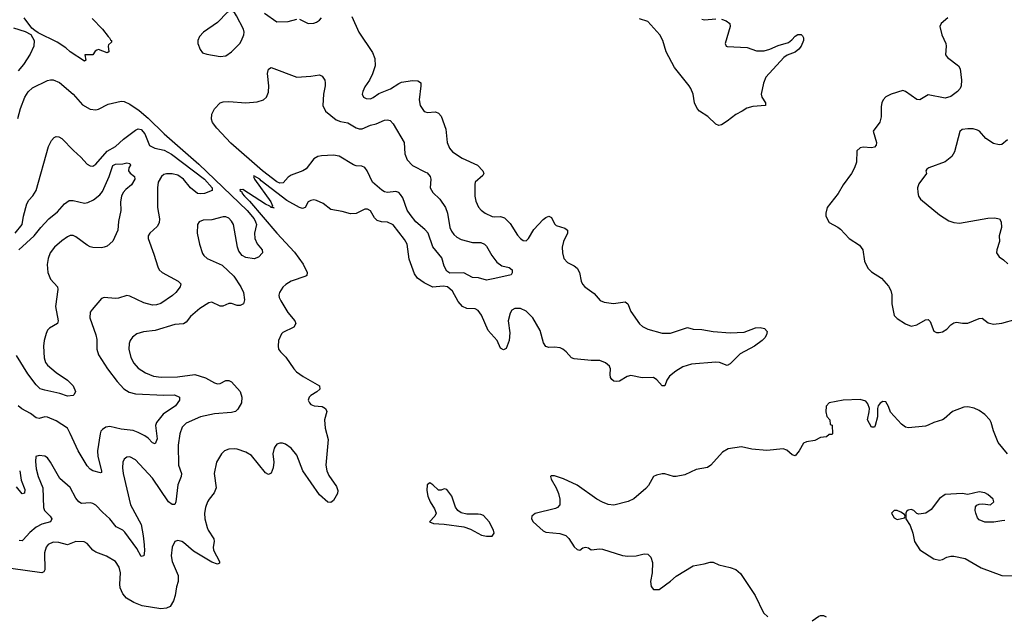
# Model space of a CAD drawing. Header units: inches. Extents: x 1682530 to 1839546, y 640742 to 791647.
# Tile 902 of 923: x 1817133 to 1824087, y 763602 to 767817. Entities that reach past the tile are written whole.
import ezdxf

# ---------------------------------------------------------------- set-up
doc = ezdxf.new("R2010")
doc.units = ezdxf.units.IN
doc.header["$MEASUREMENT"] = 0
doc.layers.add('B8716', color=7, linetype='Continuous')
doc.layers.add('B8726', color=7, linetype='Continuous')

msp = doc.modelspace()

# ---------------------------------------------------------------- linework, layer by layer
at = {"layer": 'B8716', "color": 5, "elevation": 680}
msp.add_lwpolyline([(1818630, 767879.3), (1818601, 767870), (1818530, 767797), (1818430.7, 767730), (1818402, 767698), (1818390.8, 767670), (1818391, 767650), (1818407.1, 767607.1), (1818424, 767584), (1818453.7, 767573.7), (1818550, 767557.3), (1818590, 767562), (1818630, 767590.7), (1818687.3, 767650), (1818700.5, 767670), (1818716.2, 767710), (1818718, 767730), (1818712.7, 767750), (1818665.4, 767845.4), (1818650, 767869)], close=True, dxfattribs=at)
at = {"layer": 'B8716', "color": 5}
for points, elevation in [([(1818862.5, 767862.5), (1818950, 767803.1), (1819030, 767804.4), (1819090, 767822)], 680), ([(1817645.6, 767825.6), (1817718.2, 767750), (1817757.3, 767697.3), (1817768.2, 767690), (1817774.5, 767674.5), (1817782, 767670), (1817782, 767658), (1817760.5, 767639.5), (1817757.3, 767630), (1817762, 767590), (1817750, 767584), (1817690, 767606), (1817677.3, 767602.7), (1817665.8, 767594.2), (1817650.6, 767569.4), (1817594, 767570), (1817601, 767530), (1817590, 767523.7), (1817490, 767589), (1817458, 767618), (1817398.5, 767658.5), (1817263.9, 767723.9), (1817239.7, 767739.7), (1817218.2, 767758.2), (1817165.6, 767830)], 660), ([(1819110, 767820.7), (1819170, 767790.7), (1819210, 767792.7), (1819230, 767799.3), (1819250, 767813.4), (1819264.5, 767830)], 680), ([(1819479.9, 767839.9), (1819528.9, 767730), (1819625.1, 767585.1), (1819642.3, 767542.3), (1819642.8, 767490), (1819624.7, 767435.3), (1819602.6, 767390), (1819570, 767342.7), (1819556.4, 767310), (1819553, 767290), (1819562, 767270), (1819579.3, 767259.3), (1819610, 767258.4), (1819630, 767266.7), (1819670, 767296), (1819752.4, 767327.6), (1819810, 767367.2), (1819830, 767374.7), (1819906.7, 767386.7), (1819944.2, 767384.2), (1819957.8, 767377.7), (1819965.5, 767370), (1819966.7, 767350), (1819954.9, 767250), (1819960.4, 767210), (1819990, 767168), (1820000, 767165.2)], 680), ([(1817090, 767759.6), (1817172.8, 767732.8), (1817212.4, 767712.4), (1817236.4, 767670), (1817232, 767630), (1817206.1, 767573.9), (1817159.5, 767500.5), (1817123.1, 767456.9)], 660), ([(1820000, 766329.5), (1819995, 766335), (1819930, 766389), (1819890, 766441.8), (1819870, 766472.4), (1819838, 766558), (1819822.6, 766582.6), (1819810, 766595.7), (1819790, 766603.4), (1819730, 766597), (1819710, 766601.2), (1819690, 766612.2), (1819623.9, 766670), (1819586.4, 766750), (1819570, 766773.7), (1819550, 766781.4), (1819510, 766784.3), (1819490, 766790.5), (1819390, 766853), (1819350, 766859.6), (1819264.5, 766855.5), (1819239.1, 766850), (1819210, 766834), (1819156.4, 766763.6), (1819134, 766750), (1819050, 766718.3), (1819030, 766703.5), (1818994.5, 766665.5), (1818970, 766662.5), (1818950, 766670.4), (1818848.6, 766748.6), (1818624.4, 766944.4), (1818524.3, 767050), (1818495.2, 767090), (1818486.7, 767113.3), (1818491.2, 767150), (1818510, 767187.7), (1818549.6, 767230), (1818570, 767236.5), (1818610, 767239.5), (1818730.9, 767229.1), (1818810, 767237.4), (1818855.1, 767250), (1818875.1, 767270), (1818890, 767304.7), (1818893.3, 767350), (1818882.6, 767437.4), (1818891.5, 767468.5), (1818910, 767479.3), (1819090, 767412.2), (1819190, 767417.7), (1819250, 767428.2), (1819270, 767419.1), (1819288.2, 767390), (1819290.4, 767370), (1819290.4, 767350), (1819278, 767290), (1819273.4, 767210), (1819294, 767170), (1819368.7, 767110), (1819398.3, 767098.3), (1819450, 767088.4), (1819510, 767052), (1819530, 767045), (1819552.9, 767047.1), (1819610, 767070.8), (1819650, 767080.9), (1819710, 767107.1), (1819730, 767110.2), (1819750, 767103.7), (1819770, 767082), (1819848.7, 766950), (1819853, 766870), (1819870, 766827.4), (1819907, 766787), (1820000, 766740)], 660), ([(1817120.8, 767119.2), (1817139.7, 767190), (1817169.7, 767270.3), (1817193, 767307), (1817224.2, 767335.8), (1817330, 767386.4), (1817350, 767392.7), (1817370, 767392.7), (1817413.8, 767373.8), (1817511.8, 767291.8), (1817576.2, 767216.2), (1817630, 767184.4), (1817670, 767179.5), (1817690, 767184.9), (1817758.9, 767221.1), (1817850, 767241.5), (1817870, 767238.4), (1817910, 767220.4), (1817976.3, 767176.3), (1818040.5, 767120.5), (1818152.4, 767010), (1818397.3, 766797.3), (1818739.9, 766470), (1818788, 766410), (1818797.9, 766390), (1818805, 766370), (1818791.4, 766310), (1818793.8, 766270), (1818810, 766232.7), (1818846.4, 766190), (1818848.2, 766170), (1818819.9, 766140.1), (1818790, 766128), (1818730, 766135.8), (1818703.6, 766150), (1818681.6, 766181.6), (1818670.8, 766210.8), (1818642.4, 766370), (1818630, 766394.7), (1818610, 766415.6), (1818590, 766423.5), (1818570, 766424.4), (1818490, 766403.5), (1818430, 766399.7), (1818401, 766390), (1818388, 766370), (1818385.5, 766310), (1818402.8, 766230), (1818424.3, 766164.3), (1818434, 766150), (1818458, 766130), (1818562.2, 766082.2), (1818645.1, 766005.1), (1818694.9, 765930), (1818714.7, 765890), (1818721.1, 765838.9), (1818714.9, 765810), (1818690, 765798.7), (1818670, 765798.9), (1818630, 765812.6), (1818610, 765812.8), (1818567, 765793), (1818550, 765794), (1818490, 765821.1), (1818470, 765816.4), (1818404.5, 765775.5), (1818339.5, 765720.5), (1818310, 765679.3), (1818290, 765668.8), (1818230, 765664.4), (1818090, 765622), (1818007.2, 765612.8), (1817961.3, 765598.7), (1817930, 765574.7), (1817913.6, 765550), (1817906.4, 765530), (1817902.9, 765490), (1817917.8, 765430), (1817938.6, 765390), (1817970, 765355.8), (1818020.9, 765321), (1818077.7, 765297.7), (1818131.7, 765291.7), (1818246.6, 765293.4), (1818370, 765310.2), (1818445.7, 765285.7), (1818510, 765250.3), (1818530, 765244.9), (1818550, 765247.2), (1818590, 765268.4), (1818610, 765267.7), (1818630, 765257.4), (1818689.1, 765190), (1818702.6, 765150), (1818699.1, 765110), (1818673.8, 765066.2), (1818657.3, 765050), (1818630, 765042.9), (1818510, 765033.5), (1818410, 765010.8), (1818310, 764966.6), (1818281.3, 764938.7), (1818263, 764890), (1818252.7, 764810), (1818255.5, 764670), (1818276.9, 764610), (1818274, 764590), (1818250.1, 764529.9), (1818236, 764410), (1818227.9, 764392.1), (1818210, 764391.6), (1818184.7, 764410), (1818070, 764578), (1817950, 764707.6), (1817910, 764727.6), (1817890, 764727), (1817870, 764712.7), (1817862.6, 764690), (1817859, 764650), (1817864.2, 764610), (1817915.8, 764390), (1817990.2, 764250), (1818006.2, 764170), (1818012.4, 764107.6), (1818015.4, 764064.6), (1818010, 764028), (1817990, 764025.2), (1817960.7, 764080.7), (1817876.6, 764196.6), (1817860.5, 764210), (1817814.5, 764234.5), (1817770.8, 764290), (1817717.5, 764337.4), (1817670, 764387.8), (1817650, 764399.7), (1817630, 764404.7), (1817570, 764398.7), (1817550, 764409.6), (1817530, 764437), (1817490, 764511.8), (1817416.6, 764576.6), (1817351.5, 764691.5), (1817330, 764720.7), (1817310, 764734), (1817270, 764738), (1817248.2, 764730), (1817244.8, 764695.2), (1817250, 764644.7), (1817263.8, 764590), (1817296.2, 764510), (1817300.4, 764370), (1817308.3, 764348.3), (1817348, 764310), (1817360.7, 764290), (1817350.3, 764270), (1817290, 764252.2), (1817250, 764232.5), (1817205.4, 764194.6), (1817158.6, 764141.4), (1817150, 764134.8), (1817130, 764137.2)], 660), ([(1817100.7, 766310), (1817149.8, 766370), (1817160.3, 766430), (1817184.1, 766515.9), (1817197.8, 766542.2), (1817226.5, 766573.5), (1817249.7, 766610.3), (1817337.7, 766922.3), (1817356.9, 766963.1), (1817375.6, 766984.4), (1817390, 766992.2), (1817410, 766990.4), (1817430, 766978), (1817512.2, 766892.2), (1817565.4, 766845.4), (1817610, 766795.8), (1817630, 766783.7), (1817650, 766782.6), (1817670, 766797.4), (1817750, 766888.8), (1817810, 766921.3), (1817866.2, 766973.8), (1817950, 767035.8), (1817970, 767044.9), (1817990, 767040.2), (1818017.4, 767010), (1818050, 766929.4), (1818086.7, 766910), (1818154.4, 766894.4), (1818206.1, 766866.1), (1818438.8, 766690), (1818491.5, 766630), (1818492.8, 766610), (1818437.3, 766590), (1818410, 766586.6), (1818390, 766589.9), (1818339.4, 766630), (1818291.2, 766691.2), (1818250, 766718.3), (1818210, 766727.6), (1818170, 766729.2), (1818150, 766723.5), (1818133.6, 766710), (1818110.2, 766670), (1818106.9, 766630), (1818105.8, 766490), (1818119.7, 766410), (1818118, 766382), (1818104.1, 766355.9), (1818053.4, 766310), (1818040.7, 766290), (1818040.5, 766270), (1818081.4, 766161.4), (1818108, 766070), (1818118.3, 766050), (1818138.4, 766030), (1818252.7, 765970), (1818270.4, 765950), (1818267, 765930), (1818237, 765890), (1818212.1, 765867.9), (1818130, 765810.9), (1818098.3, 765801.7), (1818070, 765801), (1818010, 765816.1), (1817910, 765863.5), (1817890, 765868), (1817830, 765849.6), (1817810, 765847.8), (1817730, 765854.5), (1817710, 765846.6), (1817644.9, 765770), (1817632, 765750), (1817628.9, 765710), (1817672, 765590), (1817677.2, 765557.2), (1817676.9, 765490), (1817690.3, 765450), (1817752.3, 765350), (1817821.5, 765261.5), (1817868.9, 765208.9), (1817905.3, 765185.3), (1817950, 765173.4), (1818150, 765163.9), (1818225.7, 765165.7), (1818260.7, 765150), (1818262, 765130), (1818233.6, 765090), (1818145.7, 765030), (1818100.3, 764970), (1818092.9, 764950), (1818104.2, 764855.8), (1818090, 764819.3), (1818070, 764827.6), (1818039.4, 764859.4), (1818015.9, 764875.9), (1817970, 764901), (1817933.9, 764913.9), (1817850, 764925), (1817770, 764943.1), (1817742.1, 764937.9), (1817717.3, 764922.7), (1817706.2, 764910), (1817700.7, 764890), (1817681.6, 764770), (1817684.5, 764730), (1817711.4, 764630), (1817710, 764618), (1817704.7, 764615.3), (1817650, 764629.8), (1817630, 764642.4), (1817610, 764664.7), (1817545.5, 764770), (1817490, 764894.5), (1817469.6, 764930), (1817390, 764982.3), (1817330, 765009.7), (1817310, 765011), (1817270, 764998.7), (1817250, 765003.8), (1817210, 765034.6), (1817147.6, 765067.6), (1817121.6, 765090)], 640), ([(1817127.7, 766190), (1817234.5, 766290), (1817282.4, 766350), (1817338.6, 766410), (1817401, 766459), (1817450, 766516.2), (1817481.5, 766538.5), (1817510, 766540.2), (1817590, 766520.2), (1817615.5, 766524.5), (1817655.3, 766544.7), (1817700.3, 766579.7), (1817717.4, 766602.7), (1817764.2, 766710), (1817790, 766787), (1817810, 766795.4), (1817862, 766798), (1817890, 766805.5), (1817910, 766801), (1817916.3, 766790), (1817904, 766770), (1817901, 766750), (1817913.7, 766733.7), (1817944.7, 766710), (1817946.8, 766690), (1817922.4, 766650), (1817882.7, 766617.3), (1817864.4, 766595.6), (1817851.7, 766570), (1817845, 766530), (1817847.8, 766470), (1817831.9, 766391.9), (1817825.4, 766330), (1817790, 766252.3), (1817750, 766218), (1817730, 766209.6), (1817710, 766205.6), (1817650, 766206.6), (1817630, 766211.2), (1817610, 766223.1), (1817530, 766284), (1817510, 766291.9), (1817490, 766291.2), (1817470, 766283.2), (1817430, 766255.2), (1817378.7, 766210), (1817349.3, 766170.7), (1817333.1, 766130), (1817326.9, 766086.9), (1817331.8, 766030), (1817350, 765984.9), (1817399.5, 765930), (1817402.3, 765910), (1817385.8, 765790), (1817404, 765690), (1817400.3, 765670), (1817343, 765637), (1817330, 765624), (1817319.5, 765600.5), (1817305.5, 765550), (1817300.9, 765510), (1817307.1, 765427.1), (1817315.8, 765395.8), (1817330, 765375.3), (1817390, 765324.4), (1817470.7, 765270), (1817511, 765230), (1817526.8, 765190), (1817518.8, 765170), (1817510, 765162.7), (1817470, 765156.2), (1817415.7, 765175.7), (1817310, 765198.8), (1817278, 765210), (1817250, 765236.9), (1817190, 765315.8), (1817110, 765443.9)], 620), ([(1820000, 765952.1), (1819990, 765957.2), (1819942.7, 765990), (1819922.1, 766022.1), (1819885, 766124.9), (1819869.8, 766230), (1819850, 766264.7), (1819770, 766368.2), (1819730, 766386.3), (1819689.6, 766389.7), (1819658.9, 766398.9), (1819638.3, 766418.3), (1819610, 766466), (1819590, 766479.5), (1819570, 766478.4), (1819510, 766447.8), (1819470, 766444.5), (1819410, 766462), (1819330, 766476.2), (1819277.4, 766517.4), (1819230, 766539.7), (1819210, 766543.5), (1819190, 766540.5), (1819170.3, 766529.7), (1819150, 766489.2), (1819130, 766484), (1819110, 766490.9), (1819020.3, 766540.3), (1818839.6, 766679.6), (1818830, 766691.3), (1818786.7, 766713.3), (1818784, 766710), (1818790.6, 766690), (1818906.7, 766530), (1818918, 766502), (1818912, 766492), (1818930, 766489), (1818910, 766489.7), (1818899.4, 766499.4), (1818870, 766512.8), (1818710, 766616.9), (1818694.6, 766614.6), (1818690, 766618), (1818688.9, 766610), (1818702, 766602), (1818705.3, 766590), (1818721.3, 766570), (1818755.9, 766535.9), (1818950.1, 766310), (1819074.7, 766174.7), (1819135.5, 766090), (1819162.6, 766030), (1819160.4, 766010), (1819155.2, 766004.8), (1819051.4, 765968.6), (1819013.7, 765946.3), (1818991.7, 765928.3), (1818968.4, 765890), (1818963.8, 765870), (1818965.8, 765854.2), (1818976.4, 765830), (1819027.7, 765747.7), (1819075.5, 765690), (1819082.8, 765670), (1819070, 765645.2), (1818992.7, 765607.3), (1818982.8, 765597.2), (1818960.5, 765550), (1818958, 765510), (1818962, 765490), (1818974, 765470), (1819012.8, 765432.8), (1819068.7, 765350), (1819088.5, 765330), (1819135.9, 765295.9), (1819250.7, 765230), (1819252.7, 765207.3), (1819232.7, 765187.3), (1819190, 765162.7), (1819177.3, 765150), (1819170.8, 765130), (1819178.8, 765110), (1819190, 765098.8), (1819214, 765090), (1819270, 765084.9), (1819294, 765070), (1819301.6, 765050), (1819286.9, 764990), (1819291.3, 764930), (1819311, 764850), (1819295.5, 764670), (1819303.2, 764630), (1819316.6, 764596.6), (1819370, 764518.4), (1819379.6, 764490), (1819377.8, 764470), (1819350, 764420.9), (1819330, 764407), (1819310, 764407.3), (1819250, 764460.5), (1819132.5, 764630), (1819090, 764739.5), (1819049.3, 764790), (1819010, 764818), (1818990, 764826), (1818970, 764826), (1818950, 764819), (1818937.5, 764802.5), (1818930, 764788.7), (1818921.3, 764750), (1818928.4, 764690), (1818923.8, 764650), (1818910, 764614), (1818890, 764603.7), (1818870, 764615.1), (1818770, 764736.9), (1818730, 764762.4), (1818670, 764783.6), (1818650, 764785.6), (1818610, 764782.9), (1818578.8, 764770), (1818558, 764750), (1818523.8, 764690), (1818506.7, 764610), (1818520.4, 764510), (1818506.1, 764473.9), (1818470.4, 764430), (1818460.3, 764410), (1818444.9, 764370), (1818438.3, 764330), (1818440.8, 764290), (1818457.2, 764230), (1818465.4, 764210), (1818504.1, 764150), (1818506.8, 764130), (1818498.9, 764090), (1818502.9, 764070), (1818544.9, 763990), (1818543.5, 763976.5), (1818530, 763969.8), (1818490, 763984.5), (1818361.1, 764061), (1818290, 764124), (1818278, 764130), (1818250, 764138), (1818230, 764129.4), (1818210.4, 764090), (1818202.3, 764030), (1818210.3, 763990), (1818251.7, 763890), (1818251.8, 763848.2), (1818240.7, 763810), (1818232.2, 763750), (1818219.6, 763710), (1818194.9, 763670), (1818170, 763658.2), (1818130, 763654.5), (1817997, 763677), (1817940, 763700), (1817887.8, 763730), (1817861.3, 763761.3), (1817843.2, 763803.2), (1817840.3, 763830), (1817844.7, 763910), (1817834.7, 763950), (1817810, 763989.5), (1817745.6, 764025.6), (1817670, 764054.8), (1817649.7, 764070), (1817610, 764116.2), (1817588.3, 764128.3), (1817530, 764131), (1817470, 764106.4), (1817410, 764124.4), (1817370, 764126.6), (1817334, 764110), (1817319.7, 764090), (1817307.8, 764050), (1817310.2, 763929.8), (1817303, 763917), (1817290.2, 763909.8), (1817070, 763940.7)], 680), ([(1817133, 764630), (1817144.2, 764564.2), (1817170, 764497.3), (1817168.2, 764471.8), (1817150, 764468), (1817110, 764515.5)], 640)]:
    msp.add_lwpolyline(points, dxfattribs=dict(at, elevation=elevation))
at = {"layer": 'B8726', "color": 5}
for points, elevation in [([(1822090, 767820.2), (1822122, 767810), (1822148.4, 767790), (1822152, 767770), (1822114.9, 767650), (1822122.8, 767630), (1822130, 767627.2), (1822270, 767620.3), (1822336.7, 767596.7), (1822390, 767597.3), (1822430.7, 767609.3), (1822490, 767635.6), (1822562.9, 767657.1), (1822586.3, 767673.7), (1822610, 767701.3), (1822630, 767712), (1822652, 767712), (1822662.8, 767702.8), (1822668.4, 767690), (1822668.8, 767670), (1822652.6, 767630), (1822636.5, 767610), (1822610, 767587.4), (1822554.4, 767565.6), (1822530.7, 767549.3), (1822403.8, 767410), (1822387.5, 767367.5), (1822370.5, 767290), (1822374.4, 767270), (1822401.6, 767230), (1822400.7, 767210), (1822310, 767202.8), (1822268, 767192), (1822236.3, 767170), (1822190, 767146.6), (1822130, 767099.7), (1822090, 767075.1), (1822070, 767069.5), (1822050, 767079.6), (1821994.1, 767134.1), (1821935.4, 767170), (1821918.7, 767190), (1821899.8, 767230), (1821888.9, 767290), (1821873.5, 767330), (1821862.5, 767350), (1821758.8, 767478.8), (1821698.8, 767590), (1821675.2, 767670), (1821653.3, 767710), (1821570, 767803.5), (1821510, 767822.4)], 680), ([(1821950, 767820.2), (1821970, 767816.9), (1822050, 767823)], 680), ([(1823687.3, 767830), (1823641, 767790), (1823630.8, 767770), (1823646.8, 767710), (1823674, 767650), (1823677.3, 767630), (1823670.8, 767570), (1823686, 767550), (1823763, 767490), (1823775.5, 767470), (1823783.8, 767390), (1823781.6, 767350), (1823775.5, 767330), (1823756.3, 767310), (1823710, 767275.6), (1823670, 767263.5), (1823550, 767285.1), (1823490, 767251.6), (1823470, 767253.6), (1823390, 767309.4), (1823370, 767317.2), (1823288.2, 767291.8), (1823250, 767272.7), (1823230.6, 767250), (1823221.6, 767230), (1823216.7, 767203.3), (1823217.6, 767130), (1823207.1, 767092.9), (1823160.4, 767030), (1823183.8, 766950), (1823183.1, 766930), (1823170, 766916.9), (1823150, 766911.9), (1823090, 766915.8), (1823070, 766911.3), (1823044.4, 766890), (1823043.8, 766810), (1823028, 766770), (1823008, 766730), (1822948, 766650), (1822914.8, 766590), (1822836, 766490), (1822826, 766450), (1822826, 766430), (1822850, 766384.7), (1822910.6, 766350.6), (1822930, 766336), (1822990.3, 766270.3), (1823064.2, 766224.2), (1823088.4, 766190), (1823100.3, 766110), (1823122.6, 766062.6), (1823150, 766036.4), (1823218.8, 765990), (1823270, 765934.8), (1823284.6, 765904.6), (1823292.9, 765872.9), (1823293.7, 765810), (1823310, 765728), (1823330, 765705.7), (1823390, 765667.2), (1823430, 765652.4), (1823470, 765662.3), (1823530, 765696.9), (1823550, 765698.4), (1823563.6, 765683.6), (1823590, 765617.1), (1823607.5, 765607.5), (1823626.4, 765606.4), (1823650, 765612.4), (1823680.5, 765630), (1823710, 765661.3), (1823730, 765674.4), (1823750, 765679.5), (1823792.8, 765672.8), (1823830, 765672.9), (1823910, 765706.7), (1823930, 765708.4), (1823974.3, 765674.3), (1824010, 765666.4), (1824070, 765673.9), (1824170, 765701.5)], 720), ([(1820000, 767165.2), (1820010, 767162.4), (1820070, 767166.7), (1820090, 767157.1), (1820110, 767136.3), (1820143.9, 767043.9), (1820151.2, 766950), (1820168.6, 766908.6), (1820190, 766884.6), (1820259.1, 766839.1), (1820367, 766790), (1820404, 766750), (1820411, 766730), (1820404.5, 766715.5), (1820350.8, 766670), (1820348.4, 766651.6), (1820347.6, 766570), (1820354, 766534), (1820373.6, 766493.6), (1820391.2, 766471.2), (1820420.4, 766450), (1820470, 766427.6), (1820490, 766423.2), (1820530, 766425.8), (1820557.1, 766417.1), (1820597.3, 766377.3), (1820650, 766294), (1820670, 766270.4), (1820690, 766256.4), (1820710, 766254.9), (1820727, 766270), (1820764.2, 766335.8), (1820830, 766404.7), (1820850, 766420.3), (1820870, 766428.5), (1820890, 766419.1), (1820910, 766375.5), (1820922.7, 766362.7), (1820984.4, 766344.4), (1821003, 766330), (1821001.3, 766310), (1820974, 766250), (1820965.3, 766210), (1820966, 766170), (1820975.8, 766130), (1821001.5, 766101.5), (1821050, 766078.4), (1821070, 766060.5), (1821087, 766030), (1821099.5, 765970), (1821109.1, 765949.1), (1821124.4, 765930), (1821190, 765881.6), (1821232.5, 765832.5), (1821261.8, 765821.8), (1821327.5, 765812.5), (1821410, 765824.6), (1821429.1, 765809.1), (1821450, 765754.4), (1821510, 765667.4), (1821532.4, 765650), (1821570, 765631.3), (1821670, 765602.7), (1821730, 765603.2), (1821850, 765642.4), (1821890.4, 765630.3), (1821950, 765628.4), (1822030, 765613.1), (1822150, 765603.9), (1822250, 765608.9), (1822330, 765639.3), (1822362, 765642), (1822394.4, 765634.4), (1822413.4, 765613.4), (1822408.2, 765590), (1822396.4, 765570), (1822378, 765550), (1822322, 765510), (1822222.6, 765457.4), (1822150, 765386.3), (1822130, 765373.3), (1822074.7, 765394.7), (1822050, 765396.8), (1821877.5, 765382.5), (1821816.1, 765363.9), (1821766.7, 765333.3), (1821722.2, 765297.8), (1821704.7, 765270), (1821690, 765229.5), (1821670, 765229.7), (1821632.7, 765272.7), (1821608.9, 765288.9), (1821530, 765286.6), (1821450, 765302.2), (1821424.2, 765295.8), (1821370, 765263.5), (1821350, 765259.7), (1821330, 765264.2), (1821314.3, 765274.3), (1821306.3, 765290), (1821303.5, 765310), (1821306.9, 765350), (1821302, 765362), (1821298, 765370), (1821270, 765391.9), (1821230, 765409.8), (1821170, 765408.1), (1821050, 765419.8), (1821029.2, 765429.2), (1820992.8, 765470), (1820970, 765489), (1820950, 765498.1), (1820910, 765504.5), (1820870, 765500.3), (1820850, 765508.7), (1820833, 765533), (1820810, 765620.5), (1820757, 765710), (1820710, 765757.4), (1820670, 765777.1), (1820630, 765776), (1820610, 765765.1), (1820596.5, 765743.5), (1820583, 765690), (1820594.4, 765605.6), (1820590.2, 765549.8), (1820570, 765493.2), (1820550, 765483.7), (1820530, 765496), (1820505.4, 765550), (1820442, 765622), (1820393.8, 765730), (1820370, 765762.3), (1820350, 765774.8), (1820290, 765775.8), (1820260.7, 765790), (1820230, 765825.1), (1820190, 765898.7), (1820154, 765930), (1820124.5, 765935.5), (1820050, 765926.6), (1820000, 765952.1)], 680), ([(1824110, 766968.7), (1824070, 766935.3), (1824050, 766934), (1824010, 766941.2), (1823956.6, 766976.6), (1823912.3, 767030), (1823897.7, 767037.7), (1823866.7, 767046.7), (1823830, 767046.9), (1823790, 767040.5), (1823772.2, 767027.8), (1823735.6, 766884.4), (1823716.3, 766850), (1823670, 766814), (1823554, 766770), (1823539.6, 766760.4), (1823532, 766750), (1823538, 766730), (1823483.4, 766656.6), (1823474, 766630), (1823475.3, 766595.3), (1823481, 766570), (1823496, 766550), (1823630, 766439.1), (1823695.9, 766395.9), (1823730, 766384), (1823770, 766379.1), (1823970, 766415.5), (1824017.3, 766417.3), (1824052, 766410), (1824064.7, 766390), (1824066.8, 766350), (1824050.7, 766290), (1824052.2, 766250), (1824034, 766190), (1824033, 766170), (1824050, 766140.7), (1824081.3, 766121.3), (1824111.9, 766091.9)], 740), ([(1820000, 766740), (1820010, 766734.9), (1820032, 766710), (1820036.5, 766690), (1820032.6, 766630), (1820050, 766597), (1820100.4, 766550), (1820141.3, 766490), (1820154.6, 766450), (1820170.2, 766350), (1820182.7, 766322.7), (1820200.1, 766300.1), (1820220.5, 766280.5), (1820250, 766263.6), (1820330, 766243.8), (1820390, 766242), (1820416, 766230), (1820430, 766216), (1820468, 766150), (1820503.8, 766103.8), (1820538.3, 766078.3), (1820590, 766066), (1820611, 766050), (1820612, 766028), (1820604.7, 766015.3), (1820490, 765989.5), (1820430, 765976), (1820374.3, 765994.3), (1820330, 765996.4), (1820270, 766027.5), (1820170, 766026.7), (1820150, 766040.2), (1820130, 766076.2), (1820115.5, 766135.5), (1820050, 766211.8), (1820017.4, 766310), (1820000, 766329.5)], 660), ([(1824110, 764749.7), (1824043, 764830), (1824011.7, 764911.7), (1823995, 764970), (1823984.2, 764990), (1823950, 765028.5), (1823910, 765056), (1823873.4, 765073.4), (1823830, 765082.8), (1823800.5, 765079.5), (1823720.5, 765050), (1823663.4, 764996.6), (1823650, 764989.3), (1823590, 764971.2), (1823550, 764951.3), (1823530, 764945.6), (1823410, 764934.5), (1823390, 764938.4), (1823360, 764960), (1823283.6, 765043.6), (1823270, 765084), (1823250, 765116), (1823230, 765119), (1823210, 765108.7), (1823196, 765090), (1823191, 765070), (1823190.8, 765010), (1823176, 764950), (1823170, 764938), (1823150, 764938), (1823122, 764990), (1823133.6, 765046.4), (1823134, 765070), (1823123.2, 765103.2), (1823110, 765122), (1823070, 765134), (1822950, 765129), (1822851, 765109), (1822830, 765086), (1822826, 765046), (1822832.7, 765012.7), (1822854, 764990), (1822858, 764958), (1822871.6, 764951.6), (1822874, 764890), (1822870, 764886), (1822850, 764886), (1822831.3, 764868.7), (1822790, 764864), (1822750, 764843.7), (1822690, 764835.1), (1822670, 764826), (1822638.4, 764770), (1822610, 764736.2), (1822590, 764741.6), (1822550, 764774.5), (1822525.6, 764785.6), (1822410, 764773), (1822303.7, 764783.7), (1822230, 764799), (1822135.9, 764784.1), (1822097.5, 764762.5), (1822013.4, 764670), (1821990, 764654), (1821910, 764638.7), (1821830, 764602), (1821770, 764589.5), (1821750, 764589.5), (1821690, 764609.2), (1821670, 764609), (1821630, 764599), (1821610, 764589), (1821573.8, 764526.2), (1821555.6, 764504.4), (1821470, 764431.8), (1821430, 764413.3), (1821330, 764387.6), (1821290, 764391.8), (1821250, 764407.6), (1821209.8, 764429.8), (1821070, 764527.8), (1820974.3, 764574.3), (1820910, 764595.4), (1820886.7, 764593.3), (1820882.8, 764590), (1820886, 764570), (1820922, 764510), (1820938.7, 764470), (1820948.4, 764430), (1820947.7, 764390), (1820930.7, 764370), (1820917.4, 764362.6), (1820772.7, 764327.3), (1820751.3, 764308.7), (1820749, 764290), (1820759.6, 764270), (1820830, 764204.6), (1820850, 764197.2), (1820947.7, 764187.7), (1820990, 764173), (1821012.5, 764152.5), (1821050, 764093.7), (1821070, 764073.4), (1821090, 764070.3), (1821110, 764084.9), (1821130, 764090.4), (1821150, 764084.9), (1821170, 764072.4), (1821230, 764079.3), (1821250, 764077.1), (1821390, 764032.4), (1821427.3, 764027.3), (1821488, 764030), (1821543.1, 764043.1), (1821570, 764040.4), (1821590, 764020.7), (1821603, 763983), (1821600.7, 763910), (1821587.7, 763847.7), (1821592.3, 763812.3), (1821610, 763790.7), (1821650, 763790.6), (1821729.5, 763850), (1821770, 763886.4), (1821890, 763958.7), (1821967.6, 763972.4), (1822010, 763984.9), (1822030, 763984), (1822070, 763964.9), (1822150, 763947.7), (1822190, 763933), (1822224.4, 763904.4), (1822328.3, 763748.3), (1822386.4, 763626.4), (1822417.1, 763597.1)], 720), ([(1824090, 764277.6), (1824070, 764277.4), (1824013.2, 764266.8), (1823950, 764265.9), (1823910, 764282.9), (1823898, 764298), (1823885.6, 764330), (1823881.8, 764350), (1823884.8, 764375.2), (1823893.9, 764386.1), (1823910, 764394.2), (1823936, 764396), (1823990, 764389.1), (1824013.3, 764410), (1824009.3, 764430), (1823970, 764463.6), (1823950, 764474), (1823910, 764481), (1823830, 764462), (1823790, 764469.4), (1823670, 764462), (1823630, 764435.3), (1823570, 764355.3), (1823532, 764330), (1823482.7, 764322.7), (1823469.2, 764329.2), (1823448, 764350), (1823430, 764357.2), (1823407.1, 764352.9), (1823396.9, 764343.1), (1823391.3, 764330), (1823392, 764290), (1823422.8, 764242.8), (1823441, 764190), (1823454, 764130), (1823490, 764071.3), (1823590, 764007.7), (1823630, 763998.8), (1823650, 764002.8), (1823680.2, 764019.8), (1823710, 764026.8), (1823730, 764026.8), (1823810, 764010.8), (1823923.4, 763943.4), (1824070, 763890.5), (1824150, 763886.7)], 740), ([(1822730, 763570.5), (1822776.9, 763603.1), (1822790, 763608.5), (1822810, 763608.7), (1822830, 763598.4)], 720)]:
    msp.add_lwpolyline(points, dxfattribs=dict(at, elevation=elevation))
for points, elevation in [([(1820030, 764545.2), (1820011, 764530), (1820008, 764490), (1820015.5, 764450), (1820033, 764410), (1820062.3, 764362.3), (1820074.4, 764330), (1820065.5, 764310), (1820028.4, 764268.4), (1820056.7, 764256.7), (1820130, 764253.4), (1820270, 764233.4), (1820317.4, 764217.4), (1820394.6, 764174.6), (1820430, 764167), (1820470, 764168.9), (1820483.1, 764190), (1820479.8, 764210), (1820448.1, 764270), (1820410, 764314), (1820390, 764322.2), (1820370, 764324), (1820290, 764322.8), (1820250, 764333.7), (1820228.7, 764348.7), (1820212.2, 764372.2), (1820184.7, 764450), (1820150, 764497), (1820130, 764502.7), (1820110, 764492.7), (1820090, 764492.3), (1820050, 764531.8)], 720), ([(1823330, 764349), (1823310, 764349), (1823291, 764330), (1823310, 764298), (1823330, 764284.7), (1823382, 764298), (1823386, 764310), (1823382, 764322), (1823356.5, 764336.5)], 740)]:
    msp.add_lwpolyline(points, close=True, dxfattribs=dict(at, elevation=elevation))

doc.saveas('drawing.dxf')
